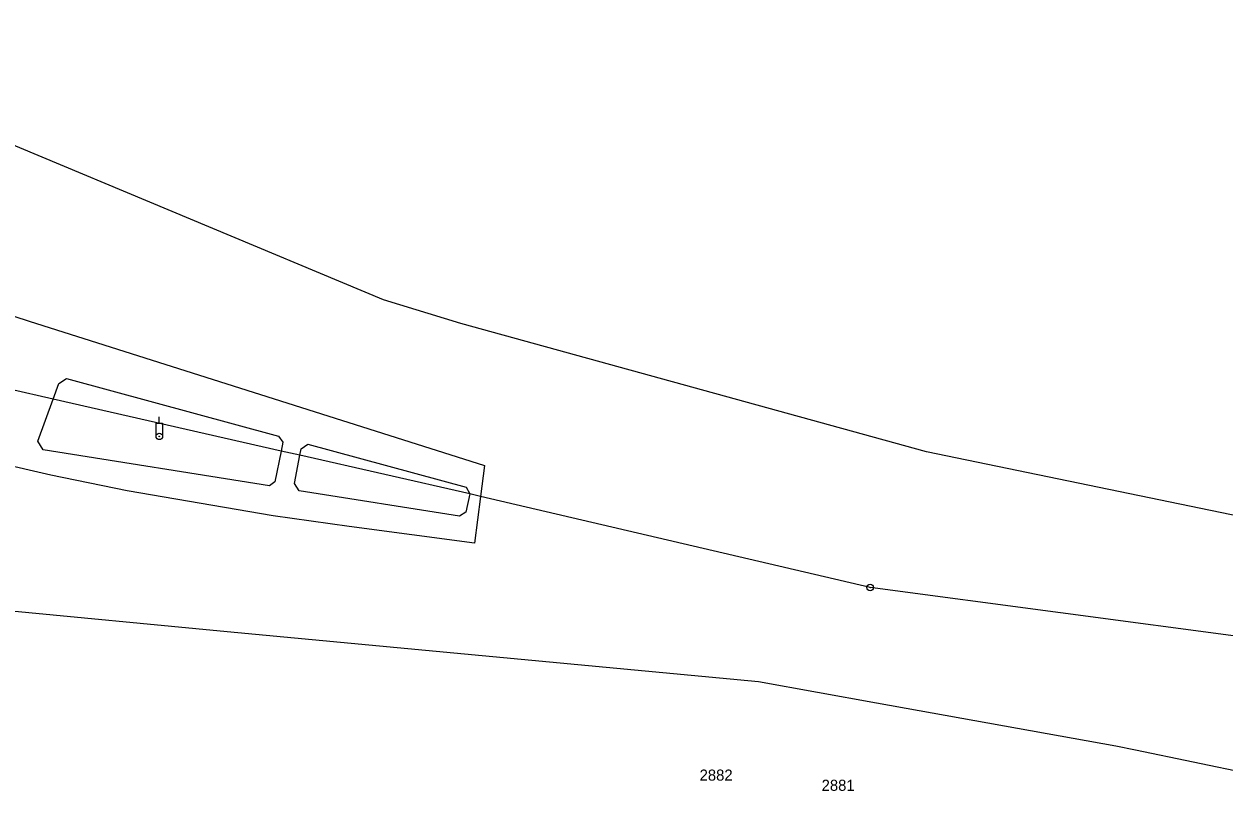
# Model space of a CAD drawing. Extents: x -825057 to -819383, y -1071633 to -1067888.
# Drawn here: x -823216 to -823032.3, y -1070453 to -1070335.6 of the extents above; entities that cross this region are included whole.
import ezdxf

# ---------------------------------------------------------------- set-up
doc = ezdxf.new("R2010")
doc.units = 0
for name, color, linetype in [('Vrstva 1', 7, 'Continuous'), ('Vrstva 17', 7, 'Continuous'), ('Vrstva 24', 7, 'Continuous'), ('Vrstva 25', 7, 'Continuous'), ('Vrstva 4', 7, 'Continuous')]:
    doc.layers.add(name, color=color, linetype=linetype)

msp = doc.modelspace()

# ---------------------------------------------------------------- linework, layer by layer
at = {"layer": 'Vrstva 1'}
for p, q in [((-823161.02, -1070377.79), (-823262.15, -1070335.56)), ((-823149.14, -1070381.4), (-823161.02, -1070377.79)), ((-823077.88, -1070401.08), (-823149.14, -1070381.4)), ((-823211.58, -1070393.01), (-823218.26, -1070391.49)), ((-823176.67, -1070400.94), (-823211.58, -1070393.01)), ((-823173.79, -1070401.6), (-823176.67, -1070400.94)), ((-823005.47, -1070416), (-823077.88, -1070401.08)), ((-823147.79, -1070407.51), (-823173.79, -1070401.6)), ((-823146.13, -1070407.89), (-823147.79, -1070407.51)), ((-823086.47, -1070421.85), (-823146.13, -1070407.89)), ((-823184.91, -1070428.62), (-823238.78, -1070423.45)), ((-822987.68, -1070435), (-823086.47, -1070421.85)), ((-823103.56, -1070436.29), (-823184.91, -1070428.62)), ((-823085.5, -1070439.53), (-823103.56, -1070436.29)), ((-823048.88, -1070446.15), (-823085.5, -1070439.53)), ((-823045.87, -1070446.73), (-823048.88, -1070446.15)), ((-823018.74, -1070452.4), (-823045.87, -1070446.73))]:
    msp.add_line(p, q, dxfattribs=at)
at = {"layer": 'Vrstva 24'}
for radius in [0.5, 0.0327]:
    msp.add_circle((-823086.47, -1070421.85), radius, dxfattribs=at)
at = {"layer": 'Vrstva 25'}
msp.add_line((-823195.32, -1070396.7), (-823195.32, -1070395.7), dxfattribs=at)
msp.add_lwpolyline([(-823195.82, -1070398.7), (-823195.82, -1070396.7), (-823194.82, -1070396.7), (-823194.82, -1070398.7)], dxfattribs=at)
for radius in [0.5, 0.05]:
    msp.add_circle((-823195.32, -1070398.7), radius, dxfattribs=at)
at = {"layer": 'Vrstva 4'}
for p, q in [((-823235.98, -1070374.33), (-823215.25, -1070381.08)), ((-823215.25, -1070381.08), (-823145.51, -1070403.16)), ((-823210.69, -1070390.59), (-823209.52, -1070389.84)), ((-823209.52, -1070389.84), (-823177.08, -1070398.69)), ((-823211.58, -1070393.01), (-823210.69, -1070390.59)), ((-823213.93, -1070399.42), (-823211.58, -1070393.01)), ((-823213.08, -1070400.77), (-823213.93, -1070399.42)), ((-823177.08, -1070398.69), (-823176.41, -1070399.61)), ((-823176.41, -1070399.61), (-823176.67, -1070400.94)), ((-823178.44, -1070406.29), (-823213.08, -1070400.77)), ((-823176.67, -1070400.94), (-823177.61, -1070405.68)), ((-823173.79, -1070401.6), (-823173.6, -1070400.63)), ((-823173.6, -1070400.63), (-823172.58, -1070399.89)), ((-823172.58, -1070399.89), (-823148.34, -1070406.5)), ((-823211.94, -1070404.65), (-823222.41, -1070402.19)), ((-823174.63, -1070405.9), (-823173.79, -1070401.6)), ((-823145.51, -1070403.16), (-823146.13, -1070407.89)), ((-823200.24, -1070407.02), (-823211.94, -1070404.65)), ((-823177.87, -1070410.85), (-823200.24, -1070407.02)), ((-823177.61, -1070405.68), (-823178.44, -1070406.29)), ((-823173.89, -1070407.04), (-823174.63, -1070405.9)), ((-823148.34, -1070406.5), (-823147.79, -1070407.51)), ((-823149.36, -1070410.94), (-823173.89, -1070407.04)), ((-823147.79, -1070407.51), (-823148.39, -1070410.3)), ((-823146.13, -1070407.89), (-823147.06, -1070415.07)), ((-823148.39, -1070410.3), (-823149.36, -1070410.94)), ((-823166.26, -1070412.51), (-823177.87, -1070410.85)), ((-823147.06, -1070415.07), (-823166.26, -1070412.51))]:
    msp.add_line(p, q, dxfattribs=at)

# ---------------------------------------------------------------- texts
at = {"layer": 'Vrstva 17'}
for s, p in [('2882', (-823112.599, -1070451.41)), ('2881', (-823093.914, -1070452.97))]:
    msp.add_text(s, height=1.7, dxfattribs=at).set_placement(p)

doc.saveas('drawing.dxf')
